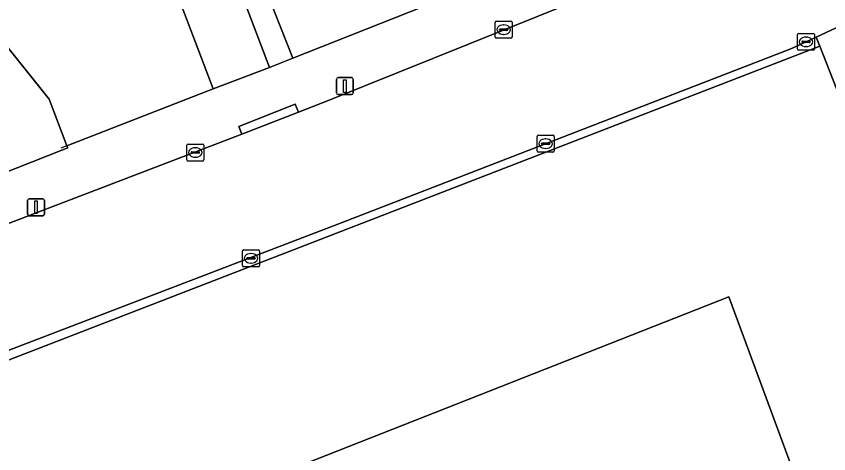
# Model space of a CAD drawing. Extents: x 159680 to 160786, y 387323 to 388340.
# Drawn here: x 160092.86 to 160140.76, y 387389.65 to 387415.46 of the extents above; entities that cross this region are included whole.
import ezdxf

# ---------------------------------------------------------------- set-up
doc = ezdxf.new("R2010")
doc.units = 0
for name, color, linetype in [('IMGEO_Erf', 7, 'Continuous'), ('IMGEO_Groenvoorziening', 7, 'Continuous'), ('IMGEO_Kolk', 7, 'Continuous'), ('IMGEO_Lichtmast', 7, 'Continuous'), ('IMGEO_Muur', 7, 'Continuous'), ('IMGEO_Pand', 7, 'Continuous'), ('IMGEO_Rijbaan_lokaal_open', 7, 'Continuous'), ('IMGEO_Voetpad_open', 7, 'Continuous')]:
    doc.layers.add(name, color=color, linetype=linetype)

msp = doc.modelspace()

# ---------------------------------------------------------------- linework, layer by layer
at = {"layer": 'IMGEO_Erf'}
msp.add_lwpolyline([(160101.972, 387431.192), (160109.159, 387412.984), (160133.226, 387422.513)], dxfattribs=at)
msp.add_lwpolyline([(160101.614, 387418.693), (160100.702, 387421.088), (160103.756, 387422.25), (160102.726, 387424.909), (160100.021, 387423.862), (160098.44, 387427.949), (160089.66, 387424.493), (160091.449, 387419.944), (160089.689, 387419.251), (160091.478, 387414.703), (160094.791, 387410.56), (160095.841, 387407.819), (160104.473, 387411.181)], close=True, dxfattribs=at)
at = {"layer": 'IMGEO_Groenvoorziening'}
msp.add_lwpolyline([(160145.385, 387386.971), (160148.547, 387388.944), (160149.263, 387390.667), (160140.228, 387413.696), (160085.555, 387392.537), (160084.804, 387392.319), (160083.7, 387392.052)], dxfattribs=at)
for points in [[(160097.78, 387383.619), (160098.524, 387384.008), (160102.987, 387386.344), (160106.734, 387387.82), (160134.876, 387398.906), (160139.079, 387387.516), (160122.673, 387377.863), (160109.745, 387370.278), (160106.066, 387368.289)], [(160139.079, 387387.516), (160134.876, 387398.906), (160106.734, 387387.82), (160102.987, 387386.344), (160098.524, 387384.008), (160097.78, 387383.619), (160106.066, 387368.289), (160109.745, 387370.278), (160122.673, 387377.863)]]:
    msp.add_lwpolyline(points, close=True, dxfattribs=at)
at = {"layer": 'IMGEO_Kolk'}
for p, q in [((160121.093, 387414.239), (160121.093, 387415.091)), ((160121.168, 387415.165), (160122.02, 387415.165)), ((160121.581, 387414.945), (160121.606, 387414.945)), ((160122.094, 387415.091), (160122.094, 387414.239)), ((160121.352, 387414.659), (160121.352, 387414.671)), ((160121.79, 387414.622), (160121.392, 387414.622)), ((160121.395, 387414.708), (160121.793, 387414.708)), ((160121.836, 387414.671), (160121.836, 387414.659)), ((160138.991, 387414.447), (160139.843, 387414.447)), ((160122.02, 387414.165), (160121.168, 387414.165)), ((160121.604, 387414.385), (160121.579, 387414.385)), ((160138.916, 387413.521), (160138.916, 387414.373)), ((160139.175, 387413.941), (160139.175, 387413.953)), ((160139.218, 387413.99), (160139.616, 387413.99)), ((160139.404, 387414.227), (160139.429, 387414.227)), ((160139.659, 387413.953), (160139.659, 387413.941)), ((160139.917, 387414.373), (160139.917, 387413.521)), ((160139.843, 387413.447), (160138.991, 387413.447)), ((160139.613, 387413.904), (160139.215, 387413.904)), ((160139.427, 387413.667), (160139.402, 387413.667)), ((160123.568, 387407.512), (160123.568, 387408.364)), ((160123.643, 387408.438), (160124.495, 387408.438)), ((160124.056, 387408.218), (160124.081, 387408.218)), ((160124.569, 387408.364), (160124.569, 387407.512)), ((160102.916, 387406.991), (160102.916, 387407.843)), ((160102.991, 387407.917), (160103.843, 387407.917)), ((160103.404, 387407.697), (160103.429, 387407.697)), ((160103.917, 387407.843), (160103.917, 387406.991)), ((160123.827, 387407.932), (160123.827, 387407.944)), ((160124.265, 387407.895), (160123.867, 387407.895)), ((160123.87, 387407.981), (160124.268, 387407.981)), ((160124.311, 387407.944), (160124.311, 387407.932)), ((160103.175, 387407.411), (160103.175, 387407.423)), ((160103.613, 387407.374), (160103.215, 387407.374)), ((160103.218, 387407.46), (160103.616, 387407.46)), ((160103.659, 387407.423), (160103.659, 387407.411)), ((160124.495, 387407.438), (160123.643, 387407.438)), ((160124.079, 387407.658), (160124.054, 387407.658)), ((160103.843, 387406.917), (160102.991, 387406.917)), ((160103.427, 387407.137), (160103.402, 387407.137)), ((160106.192, 387400.755), (160106.192, 387401.607)), ((160106.267, 387401.681), (160107.119, 387401.681)), ((160107.193, 387401.607), (160107.193, 387400.755)), ((160106.451, 387401.175), (160106.451, 387401.187)), ((160106.889, 387401.138), (160106.491, 387401.138)), ((160106.494, 387401.224), (160106.892, 387401.224)), ((160106.68, 387401.461), (160106.705, 387401.461)), ((160106.935, 387401.187), (160106.935, 387401.175)), ((160107.119, 387400.681), (160106.267, 387400.681)), ((160106.703, 387400.901), (160106.678, 387400.901))]:
    msp.add_line(p, q, dxfattribs=at)
for points in [[(160121.093, 387414.239), (160121.093, 387415.091)], [(160121.168, 387415.165), (160122.02, 387415.165)], [(160122.094, 387415.091), (160122.094, 387414.239)], [(160138.991, 387414.447), (160139.843, 387414.447)], [(160122.02, 387414.165), (160121.168, 387414.165)], [(160138.916, 387413.521), (160138.916, 387414.373)], [(160139.917, 387414.373), (160139.917, 387413.521)], [(160139.843, 387413.447), (160138.991, 387413.447)], [(160123.568, 387407.512), (160123.568, 387408.364)], [(160123.643, 387408.438), (160124.495, 387408.438)], [(160124.569, 387408.364), (160124.569, 387407.512)], [(160102.916, 387406.991), (160102.916, 387407.843)], [(160102.991, 387407.917), (160103.843, 387407.917)], [(160103.917, 387407.843), (160103.917, 387406.991)], [(160124.495, 387407.438), (160123.643, 387407.438)], [(160103.843, 387406.917), (160102.991, 387406.917)], [(160106.192, 387400.755), (160106.192, 387401.607)], [(160106.267, 387401.681), (160107.119, 387401.681)], [(160107.193, 387401.607), (160107.193, 387400.755)], [(160107.119, 387400.681), (160106.267, 387400.681)]]:
    msp.add_lwpolyline(points, dxfattribs=at)
for centre, radius, start, end in [((160121.17, 387415.089), 0.0765, 91.552, 178.448), ((160121.17, 387415.089), 0.0765, 91.552, 178.448), ((160122.018, 387415.089), 0.0765, 1.552, 88.448), ((160122.018, 387415.089), 0.0765, 1.552, 88.448), ((160121.392, 387414.668), 0.0403, 85.8775, 175.7526), ((160121.389, 387414.658), 0.0366, 178.938, 274.7102), ((160121.793, 387414.665), 0.043, 264.8664, 352.4533), ((160121.797, 387414.67), 0.0386, 1.7309, 96.639), ((160138.993, 387414.371), 0.0765, 91.552, 178.448), ((160138.993, 387414.371), 0.0765, 91.552, 178.448), ((160139.841, 387414.371), 0.0765, 1.552, 88.448), ((160139.841, 387414.371), 0.0765, 1.552, 88.448), ((160121.17, 387414.241), 0.0765, 181.552, 268.448), ((160121.17, 387414.241), 0.0765, 181.552, 268.448), ((160122.018, 387414.241), 0.0765, 271.552, 358.448), ((160122.018, 387414.241), 0.0765, 271.552, 358.448), ((160139.215, 387413.95), 0.0403, 85.8775, 175.7526), ((160139.212, 387413.94), 0.0366, 178.938, 274.7102), ((160139.616, 387413.947), 0.043, 264.8664, 352.4533), ((160139.62, 387413.952), 0.0386, 1.7309, 96.639), ((160138.993, 387413.523), 0.0765, 181.552, 268.448), ((160138.993, 387413.523), 0.0765, 181.552, 268.448), ((160139.841, 387413.523), 0.0765, 271.552, 358.448), ((160139.841, 387413.523), 0.0765, 271.552, 358.448), ((160123.645, 387408.362), 0.0765, 91.552, 178.448), ((160123.645, 387408.362), 0.0765, 91.552, 178.448), ((160124.493, 387408.362), 0.0765, 1.552, 88.448), ((160124.493, 387408.362), 0.0765, 1.552, 88.448), ((160102.993, 387407.841), 0.0765, 91.552, 178.448), ((160102.993, 387407.841), 0.0765, 91.552, 178.448), ((160103.841, 387407.841), 0.0765, 1.552, 88.448), ((160103.841, 387407.841), 0.0765, 1.552, 88.448), ((160123.867, 387407.941), 0.0403, 85.8775, 175.7526), ((160123.864, 387407.931), 0.0366, 178.938, 274.7102), ((160124.268, 387407.938), 0.043, 264.8664, 352.4533), ((160124.272, 387407.943), 0.0386, 1.7309, 96.639), ((160103.215, 387407.42), 0.0403, 85.8775, 175.7526), ((160103.212, 387407.41), 0.0366, 178.938, 274.7102), ((160103.616, 387407.417), 0.043, 264.8664, 352.4533), ((160103.62, 387407.422), 0.0386, 1.7309, 96.639), ((160123.645, 387407.514), 0.0765, 181.552, 268.448), ((160123.645, 387407.514), 0.0765, 181.552, 268.448), ((160124.493, 387407.514), 0.0765, 271.552, 358.448), ((160124.493, 387407.514), 0.0765, 271.552, 358.448), ((160102.993, 387406.993), 0.0765, 181.552, 268.448), ((160102.993, 387406.993), 0.0765, 181.552, 268.448), ((160103.841, 387406.993), 0.0765, 271.552, 358.448), ((160103.841, 387406.993), 0.0765, 271.552, 358.448), ((160106.269, 387401.605), 0.0765, 91.552, 178.448), ((160106.269, 387401.605), 0.0765, 91.552, 178.448), ((160107.117, 387401.605), 0.0765, 1.552, 88.448), ((160107.117, 387401.605), 0.0765, 1.552, 88.448), ((160106.491, 387401.184), 0.0403, 85.8775, 175.7526), ((160106.488, 387401.174), 0.0366, 178.938, 274.7102), ((160106.892, 387401.181), 0.043, 264.8664, 352.4533), ((160106.896, 387401.186), 0.0386, 1.7309, 96.639), ((160106.269, 387400.757), 0.0765, 181.552, 268.448), ((160106.269, 387400.757), 0.0765, 181.552, 268.448), ((160107.117, 387400.757), 0.0765, 271.552, 358.448), ((160107.117, 387400.757), 0.0765, 271.552, 358.448)]:
    msp.add_arc(centre, radius, start, end, dxfattribs=at)
for centre, major_axis, ratio, start_param, end_param in [((160121.58, 387414.665), (-0.387, 0.002), 0.722429, 4.712389, 7.853982), ((160121.605, 387414.665), (-0.39, 0.002), 0.717154, 1.570796, 4.712389), ((160139.403, 387413.947), (-0.387, 0.002), 0.722429, 4.712389, 7.853982), ((160139.428, 387413.947), (-0.39, 0.002), 0.717154, 1.570796, 4.712389), ((160124.055, 387407.938), (-0.387, 0.002), 0.722429, 4.712389, 7.853982), ((160124.08, 387407.938), (-0.39, 0.002), 0.717154, 1.570796, 4.712389), ((160103.403, 387407.417), (-0.387, 0.002), 0.722429, 4.712389, 7.853982), ((160103.428, 387407.417), (-0.39, 0.002), 0.717154, 1.570796, 4.712389), ((160106.679, 387401.181), (-0.387, 0.002), 0.722429, 4.712389, 7.853982), ((160106.704, 387401.181), (-0.39, 0.002), 0.717154, 1.570796, 4.712389)]:
    msp.add_ellipse(centre, major_axis=major_axis, ratio=ratio, start_param=start_param, end_param=end_param, dxfattribs=at)
at = {"layer": 'IMGEO_Lichtmast'}
for p, q in [((160111.735, 387410.934), (160111.735, 387411.734)), ((160111.735, 387411.734), (160111.735, 387410.934)), ((160111.835, 387411.834), (160112.625, 387411.834)), ((160112.625, 387411.834), (160111.835, 387411.834)), ((160112.725, 387411.734), (160112.725, 387410.934)), ((160112.725, 387410.934), (160112.725, 387411.734)), ((160112.625, 387410.834), (160111.835, 387410.834)), ((160111.835, 387410.834), (160112.625, 387410.834)), ((160093.525, 387403.79), (160093.525, 387404.59)), ((160093.525, 387404.59), (160093.525, 387403.79)), ((160093.625, 387404.69), (160094.415, 387404.69)), ((160094.415, 387404.69), (160093.625, 387404.69)), ((160094.515, 387404.59), (160094.515, 387403.79)), ((160094.515, 387403.79), (160094.515, 387404.59)), ((160094.415, 387403.69), (160093.625, 387403.69)), ((160093.625, 387403.69), (160094.415, 387403.69))]:
    msp.add_line(p, q, dxfattribs=at)
for points in [[(160112.155, 387411.709), (160112.305, 387411.709), (160112.305, 387410.959), (160112.155, 387410.959), (160112.155, 387411.709)], [(160093.945, 387404.565), (160094.095, 387404.565), (160094.095, 387403.815), (160093.945, 387403.815), (160093.945, 387404.565)]]:
    msp.add_lwpolyline(points, dxfattribs=at)
for centre, start, end in [((160111.835, 387411.734), 90, 180), ((160111.835, 387411.734), 90, 180), ((160112.625, 387411.734), 0, 90), ((160112.625, 387411.734), 360, 90), ((160111.835, 387410.934), 180, 270), ((160111.835, 387410.934), 180, 270), ((160112.625, 387410.934), 270, 0), ((160112.625, 387410.934), 270, 0), ((160093.625, 387404.59), 90, 180), ((160093.625, 387404.59), 90, 180), ((160094.415, 387404.59), 0, 90), ((160094.415, 387404.59), 360, 90), ((160093.625, 387403.79), 180, 270), ((160093.625, 387403.79), 180, 270), ((160094.415, 387403.79), 270, 0), ((160094.415, 387403.79), 270, 0)]:
    msp.add_arc(centre, 0.1, start, end, dxfattribs=at)
at = {"layer": 'IMGEO_Muur'}
msp.add_lwpolyline([(160095.499, 387407.686), (160104.473, 387411.181)], dxfattribs=at)
at = {"layer": 'IMGEO_Pand'}
for points in [[(160107.789, 387412.442), (160104.914, 387419.992), (160101.614, 387418.693), (160104.473, 387411.181)], [(160091.478, 387414.703), (160082.846, 387411.305), (160082.885, 387411.207), (160082.271, 387410.966), (160084.085, 387406.352), (160084.7, 387406.593), (160085.762, 387403.892), (160085.827, 387403.728), (160095.552, 387407.552), (160095.892, 387407.686), (160095.841, 387407.819), (160094.791, 387410.56)]]:
    msp.add_lwpolyline(points, close=True, dxfattribs=at)
at = {"layer": 'IMGEO_Rijbaan_lokaal_open'}
msp.add_lwpolyline([(160141.785, 387422.82), (160137.666, 387421.047), (160131.851, 387418.79), (160111.303, 387410.515), (160109.491, 387409.803), (160106.162, 387408.494), (160083.589, 387399.877), (160082.926, 387399.681), (160085.389, 387393.061), (160112.075, 387403.295), (160138.523, 387413.534), (160139.42, 387413.949), (160140.02, 387414.226), (160142.089, 387415.182)], dxfattribs=at)
at = {"layer": 'IMGEO_Voetpad_open'}
for points in [[(160104.914, 387419.992), (160107.789, 387412.442), (160109.159, 387412.984), (160101.972, 387431.192)], [(160137.379, 387424.093), (160133.226, 387422.513), (160109.159, 387412.984), (160107.789, 387412.442), (160104.473, 387411.181), (160095.841, 387407.819), (160095.892, 387407.686), (160095.552, 387407.552), (160085.827, 387403.728), (160085.762, 387403.892), (160081.653, 387402.292)], [(160082.926, 387399.681), (160083.589, 387399.877), (160106.162, 387408.494), (160105.977, 387408.958), (160109.306, 387410.267), (160109.491, 387409.803), (160111.303, 387410.515), (160131.851, 387418.79), (160137.666, 387421.047), (160141.785, 387422.82)], [(160142.089, 387415.182), (160140.02, 387414.226), (160140.173, 387413.835), (160140.228, 387413.696), (160149.263, 387390.667), (160148.547, 387388.944), (160145.385, 387386.971), (160119.409, 387370.645), (160088.659, 387351.299)], [(160140.228, 387413.696), (160140.173, 387413.835), (160140.02, 387414.226), (160139.42, 387413.949), (160138.523, 387413.534), (160112.075, 387403.295), (160085.389, 387393.061)], [(160083.7, 387392.052), (160084.804, 387392.319), (160085.555, 387392.537), (160140.228, 387413.696)]]:
    msp.add_lwpolyline(points, dxfattribs=at)
msp.add_lwpolyline([(160106.162, 387408.494), (160109.491, 387409.803), (160109.306, 387410.267), (160105.977, 387408.958)], close=True, dxfattribs=at)

doc.saveas('drawing.dxf')
